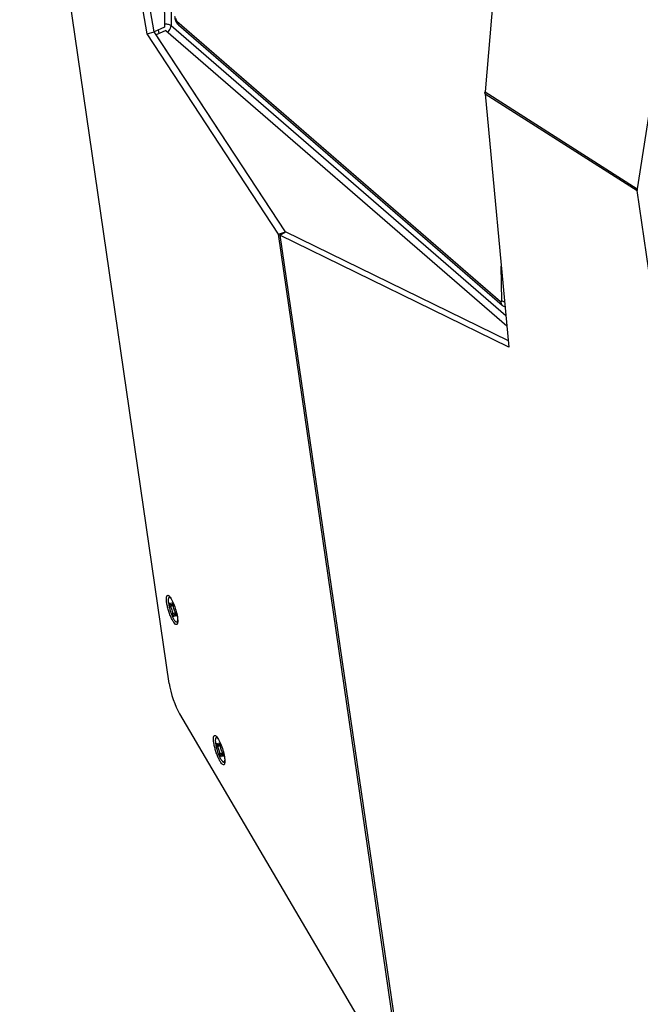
# Model space of a CAD drawing. Header units: millimetres. Extents: x 0 to 420, y 0 to 297.
# Tile 346 of 514: x 303 to 316, y 160 to 180. Entities that reach past the tile are written whole.
import ezdxf

# ---------------------------------------------------------------- set-up
doc = ezdxf.new("R2010")
doc.units = ezdxf.units.MM
doc.header["$LTSCALE"] = 23.1
doc.layers.get('0').update_dxf_attribs({"linetype": 'CONTINUOUS'})

msp = doc.modelspace()

# ---------------------------------------------------------------- linework, layer by layer
at = {"color": 7, "linetype": 'Continuous'}
for p, q in [((319.886, 205.07), (315.4403, 176.6114)), ((305.7626, 190.3041), (305.8921, 179.8795)), ((305.8924, 190.2818), (306.0212, 179.9092)), ((305.9859, 166.6124), (302.9626, 187.3729)), ((305.5379, 179.7416), (304.6115, 185.2397)), ((305.6771, 179.7843), (304.7509, 185.2736)), ((312.8626, 184.2986), (312.3678, 178.567)), ((305.8921, 179.9459), (305.8921, 179.8795)), ((306.1387, 179.9975), (312.6821, 174.3308)), ((306.1704, 179.9232), (312.7139, 174.2564)), ((305.5379, 179.7416), (305.6772, 179.7851)), ((308.1927, 175.6952), (305.5379, 179.7416)), ((305.8921, 179.8795), (305.6771, 179.7843)), ((308.332, 175.7387), (305.6772, 179.7851)), ((305.9192, 179.8108), (305.7199, 179.7225)), ((308.3327, 175.7392), (305.7199, 179.7225)), ((305.7799, 179.7491), (305.7678, 179.8245)), ((305.9192, 179.8108), (312.8101, 173.8431)), ((306.0212, 179.9092), (312.7908, 174.0465)), ((312.3666, 178.5289), (312.8511, 173.4102)), ((312.3666, 178.5289), (315.4398, 176.5728)), ((312.3678, 178.567), (315.4403, 176.6114)), ((318.4637, 155.8086), (315.4398, 176.5728)), ((308.1927, 175.6952), (308.332, 175.7387)), ((308.2202, 175.6735), (308.3346, 175.7387)), ((308.3322, 175.7373), (308.332, 175.7387)), ((312.839, 173.5372), (308.3346, 175.7387)), ((310.7253, 158.2829), (308.1927, 175.6952)), ((308.2202, 175.6735), (310.764, 158.2515)), ((312.8511, 173.4102), (308.2202, 175.6735)), ((312.7051, 174.351), (312.6965, 175.0434)), ((306.0016, 168.3565), (305.9832, 168.3507)), ((306.0059, 168.1656), (306.0007, 168.2387)), ((306.0307, 168.1985), (306.0594, 168.2031)), ((306.0341, 168.2471), (306.0716, 168.1821)), ((306.0875, 167.958), (306.05, 168.023)), ((306.0897, 168.0062), (306.1171, 168.0193)), ((306.1157, 168.0395), (306.1209, 167.9664)), ((306.1569, 167.8602), (306.1384, 167.8544)), ((306.1926, 165.9999), (310.7253, 158.2829)), ((306.9533, 165.5239), (306.9349, 165.5181)), ((306.9576, 165.3331), (306.9524, 165.4062)), ((306.9858, 165.4145), (307.0233, 165.3496)), ((306.9824, 165.366), (307.0111, 165.3706)), ((307.0392, 165.1254), (307.0017, 165.1904)), ((307.0414, 165.1736), (307.0689, 165.1868)), ((307.0674, 165.2069), (307.0726, 165.1338)), ((307.1086, 165.0276), (307.0901, 165.0218))]:
    msp.add_line(p, q, dxfattribs=at)
for points in [[(306.0946, 180.0957), (306.0947, 180.0911), (306.0961, 180.0717), (306.0992, 180.0518), (306.1039, 180.0321), (306.1102, 180.0129), (306.1178, 179.9945), (306.1265, 179.9776), (306.1362, 179.9618), (306.1469, 179.9476), (306.1585, 179.9344), (306.1704, 179.9232)], [(312.7139, 174.2564), (312.7282, 174.2452), (312.7435, 174.2356), (312.7594, 174.2278), (312.7742, 174.2224)]]:
    msp.add_lwpolyline(points, dxfattribs=at)
for centre, radius, start, end in [((307.284, 164.5238), 3.8596, 108.35331, 109.33882), ((305.0718, 171.6628), 3.769, 285.04259, 286.06013), ((308.2357, 161.6912), 3.8596, 108.35331, 109.33882), ((306.0235, 168.8303), 3.769, 285.04259, 286.06013)]:
    msp.add_arc(centre, radius, start, end, dxfattribs=at)
for centre, major_axis, ratio, start_param, end_param in [((315.5704, 176.6277), (0.1018, 0.1115), 0.7517621, 2.2928313, 2.5895373), ((306.164, 166.3629), (-0.152, 0.4801), 0.2301028, 0.953318, 2.352353)]:
    msp.add_ellipse(centre, major_axis=major_axis, ratio=ratio, start_param=start_param, end_param=end_param, dxfattribs=at)
for points, knots in [([(305.8913, 179.9459), (305.9165, 179.9461), (305.9621, 179.941), (306.0057, 179.9225), (306.0212, 179.9092)], [0, 0, 0, 0, 0.5522454, 1, 1, 1, 1]), ([(306.1147, 180.0584), (306.1148, 180.0466), (306.1197, 180.0246), (306.1309, 180.0043), (306.1387, 179.9975)], [0, 0, 0, 0, 0.5327654, 1, 1, 1, 1]), ([(306.1387, 179.9975), (306.1389, 179.9832), (306.1438, 179.9553), (306.1604, 179.9319), (306.1704, 179.9232)], [0, 0, 0, 0, 0.5194794, 1, 1, 1, 1]), ([(305.9576, 179.7775), (305.9674, 179.7862), (306.0012, 179.8223), (306.0216, 179.8727), (306.0212, 179.9092)], [0, 0, 0, 0, 0.2635275, 1, 1, 1, 1]), ([(312.6821, 174.3308), (312.6847, 174.3285), (312.69, 174.3245), (312.7004, 174.3272), (312.7046, 174.3382), (312.7051, 174.3462), (312.7051, 174.351)], [0, 0, 0, 0, 0.2415762, 0.4262353, 0.6653067, 1, 1, 1, 1]), ([(312.7051, 174.351), (312.7087, 174.3478), (312.7267, 174.3348), (312.7479, 174.3268), (312.7646, 174.3225)], [0, 0, 0, 0, 0.2195008, 1, 1, 1, 1]), ([(312.6821, 174.3308), (312.6823, 174.3165), (312.6872, 174.2886), (312.7038, 174.2652), (312.7138, 174.2565)], [0, 0, 0, 0, 0.5194796, 1, 1, 1, 1]), ([(305.9356, 168.2347), (305.9316, 168.2593), (305.9266, 168.3017), (305.9271, 168.3512), (305.935, 168.3786), (305.9434, 168.3909), (305.9565, 168.3948), (305.9645, 168.3914), (305.9684, 168.3893)], [0, 0, 0, 0, 0.4047485, 0.6955995, 0.7943866, 0.8664213, 0.9269592, 1, 1, 1, 1]), ([(305.9684, 168.3893), (305.9771, 168.3844), (305.9949, 168.3669), (306.0316, 168.3145), (306.0755, 168.2217), (306.1195, 168.0957), (306.1415, 168.0042), (306.1489, 167.9588)], [0, 0, 0, 0, 0.0632395, 0.1541981, 0.4059174, 0.7086079, 1, 1, 1, 1]), ([(306.1482, 167.8143), (306.1463, 167.8104), (306.142, 167.8035), (306.1249, 167.7969), (306.0982, 167.8156), (306.0706, 167.8523), (306.0379, 167.9099), (306.006, 167.9825), (305.9764, 168.0649), (305.9522, 168.1498), (305.9401, 168.207), (305.9356, 168.2347)], [0, 0, 0, 0, 0.0250404, 0.0456685, 0.0997963, 0.1926311, 0.3232689, 0.48266, 0.6581736, 0.835463, 1, 1, 1, 1]), ([(305.9832, 168.3507), (305.9813, 168.3501), (305.9776, 168.3479), (305.9732, 168.3424), (305.9697, 168.3348), (305.9659, 168.3207), (305.964, 168.298), (305.9646, 168.2787), (305.9654, 168.2679)], [0, 0, 0, 0, 0.0663352, 0.1424747, 0.2348861, 0.3468055, 0.6328193, 1, 1, 1, 1]), ([(305.9654, 168.2679), (305.9668, 168.2473), (305.9731, 168.2029), (305.9886, 168.1343), (306.0099, 168.0628), (306.0315, 168.0047), (306.0506, 167.9616), (306.0647, 167.9331), (306.0786, 167.9083), (306.0922, 167.8876), (306.105, 167.8716), (306.1169, 167.8604), (306.1279, 167.8539), (306.1354, 167.8535), (306.1384, 167.8544)], [0, 0, 0, 0, 0.1336854, 0.2894434, 0.454655, 0.6157174, 0.6905359, 0.7594915, 0.8212445, 0.8746813, 0.9190035, 0.9539023, 0.9799964, 1, 1, 1, 1]), ([(306.0204, 168.3284), (306.0171, 168.3324), (306.0108, 168.3393), (306.0009, 168.3472), (305.9918, 168.3515), (305.9857, 168.3515), (305.9832, 168.3507)], [0, 0, 0, 0, 0.3426183, 0.6162536, 0.8282624, 1, 1, 1, 1]), ([(306.0307, 168.1985), (306.0286, 168.1982), (306.0248, 168.2002), (306.0208, 168.2041), (306.0152, 168.2109), (306.0082, 168.2225), (306.0032, 168.2329), (306.0007, 168.2387)], [0, 0, 0, 0, 0.1238519, 0.2168727, 0.3328765, 0.6300594, 1, 1, 1, 1]), ([(306.0341, 168.2471), (306.0353, 168.2407), (306.0367, 168.2316), (306.0374, 168.22), (306.0373, 168.213), (306.0366, 168.2072), (306.0354, 168.2028), (306.0335, 168.1997), (306.0316, 168.1987), (306.0307, 168.1985)], [0, 0, 0, 0, 0.380339, 0.5411422, 0.678851, 0.7918603, 0.8800786, 0.9463717, 1, 1, 1, 1]), ([(306.1157, 168.0395), (306.1126, 168.0429), (306.1066, 168.0519), (306.0949, 168.0745), (306.0825, 168.1079), (306.0739, 168.1422), (306.0709, 168.1671), (306.0709, 168.1777), (306.0716, 168.1821)], [0, 0, 0, 0, 0.0919411, 0.2121745, 0.5037183, 0.7931983, 0.9110388, 1, 1, 1, 1]), ([(306.0059, 168.1656), (306.009, 168.1622), (306.015, 168.1532), (306.0267, 168.1306), (306.039, 168.0972), (306.0477, 168.0629), (306.0507, 168.038), (306.0507, 168.0274), (306.05, 168.023)], [0, 0, 0, 0, 0.0919411, 0.2121745, 0.5037183, 0.7931983, 0.9110388, 1, 1, 1, 1]), ([(306.0875, 167.958), (306.0864, 167.964), (306.0847, 167.975), (306.084, 167.988), (306.0847, 167.9964), (306.0859, 168.0017), (306.0878, 168.0053), (306.0897, 168.0062)], [0, 0, 0, 0, 0.3699902, 0.6664343, 0.7821598, 0.8751426, 1, 1, 1, 1]), ([(306.0897, 168.0062), (306.0905, 168.0066), (306.0928, 168.0068), (306.0962, 168.0052), (306.0998, 168.0021), (306.1037, 167.9976), (306.1079, 167.9916), (306.1141, 167.9812), (306.1182, 167.9725), (306.1209, 167.9664)], [0, 0, 0, 0, 0.0528898, 0.118848, 0.2071414, 0.3204884, 0.4586352, 0.6198121, 1, 1, 1, 1]), ([(306.1384, 167.8544), (306.1409, 167.8552), (306.1459, 167.8587), (306.151, 167.8674), (306.1546, 167.8796), (306.1559, 167.8889), (306.1563, 167.8941)], [0, 0, 0, 0, 0.1715885, 0.3835416, 0.6572395, 1, 1, 1, 1]), ([(306.1489, 167.9588), (306.1537, 167.9293), (306.1586, 167.8886), (306.1561, 167.84), (306.1517, 167.8214), (306.1482, 167.8143)], [0, 0, 0, 0, 0.6137489, 0.8374394, 1, 1, 1, 1]), ([(306.8873, 165.4021), (306.8833, 165.4267), (306.8783, 165.4691), (306.8788, 165.5187), (306.8867, 165.546), (306.8951, 165.5584), (306.9082, 165.5622), (306.9162, 165.5589), (306.9201, 165.5567)], [0, 0, 0, 0, 0.4047485, 0.6955995, 0.7943866, 0.8664213, 0.9269592, 1, 1, 1, 1]), ([(307.0999, 164.9817), (307.098, 164.9779), (307.0937, 164.971), (307.0766, 164.9643), (307.0499, 164.9831), (307.0223, 165.0197), (306.9897, 165.0774), (306.9577, 165.1499), (306.9281, 165.2323), (306.9039, 165.3173), (306.8918, 165.3744), (306.8873, 165.4021)], [0, 0, 0, 0, 0.0250404, 0.0456685, 0.0997963, 0.1926311, 0.3232689, 0.48266, 0.6581736, 0.835463, 1, 1, 1, 1]), ([(306.9349, 165.5181), (306.933, 165.5175), (306.9293, 165.5154), (306.9249, 165.5098), (306.9214, 165.5022), (306.9176, 165.4882), (306.9157, 165.4655), (306.9163, 165.4461), (306.9171, 165.4353)], [0, 0, 0, 0, 0.0663352, 0.1424747, 0.2348861, 0.3468055, 0.6328193, 1, 1, 1, 1]), ([(306.9171, 165.4353), (306.9185, 165.4147), (306.9248, 165.3703), (306.9403, 165.3017), (306.9616, 165.2303), (306.9833, 165.1721), (307.0023, 165.129), (307.0164, 165.1005), (307.0303, 165.0757), (307.0439, 165.0551), (307.0567, 165.039), (307.0686, 165.0278), (307.0796, 165.0214), (307.0872, 165.0209), (307.0901, 165.0218)], [0, 0, 0, 0, 0.1336854, 0.2894434, 0.454655, 0.6157174, 0.6905359, 0.7594915, 0.8212445, 0.8746813, 0.9190035, 0.9539023, 0.9799964, 1, 1, 1, 1]), ([(306.9201, 165.5567), (306.9288, 165.5518), (306.9466, 165.5343), (306.9833, 165.4819), (307.0272, 165.3892), (307.0712, 165.2631), (307.0932, 165.1716), (307.1006, 165.1262)], [0, 0, 0, 0, 0.0632395, 0.1541981, 0.4059174, 0.7086079, 1, 1, 1, 1]), ([(306.9722, 165.4959), (306.9688, 165.4998), (306.9625, 165.5067), (306.9527, 165.5146), (306.9435, 165.5189), (306.9374, 165.5189), (306.9349, 165.5181)], [0, 0, 0, 0, 0.3426183, 0.6162536, 0.8282624, 1, 1, 1, 1]), ([(306.9824, 165.366), (306.9803, 165.3656), (306.9765, 165.3676), (306.9725, 165.3715), (306.9669, 165.3783), (306.9599, 165.3899), (306.9549, 165.4003), (306.9524, 165.4062)], [0, 0, 0, 0, 0.1238519, 0.2168727, 0.3328765, 0.6300594, 1, 1, 1, 1]), ([(306.9858, 165.4145), (306.987, 165.4082), (306.9884, 165.399), (306.9891, 165.3875), (306.989, 165.3804), (306.9883, 165.3747), (306.9871, 165.3703), (306.9852, 165.3671), (306.9833, 165.3661), (306.9824, 165.366)], [0, 0, 0, 0, 0.380339, 0.5411422, 0.678851, 0.7918603, 0.8800786, 0.9463717, 1, 1, 1, 1]), ([(306.9576, 165.3331), (306.9607, 165.3296), (306.9667, 165.3206), (306.9784, 165.298), (306.9908, 165.2647), (306.9994, 165.2303), (307.0024, 165.2054), (307.0024, 165.1949), (307.0017, 165.1904)], [0, 0, 0, 0, 0.0919411, 0.2121745, 0.5037183, 0.7931983, 0.9110388, 1, 1, 1, 1]), ([(307.0674, 165.2069), (307.0643, 165.2104), (307.0583, 165.2193), (307.0466, 165.2419), (307.0343, 165.2753), (307.0256, 165.3097), (307.0226, 165.3346), (307.0226, 165.3451), (307.0233, 165.3496)], [0, 0, 0, 0, 0.0919411, 0.2121745, 0.5037183, 0.7931983, 0.9110388, 1, 1, 1, 1]), ([(307.0392, 165.1254), (307.0381, 165.1315), (307.0364, 165.1424), (307.0357, 165.1554), (307.0364, 165.1638), (307.0376, 165.1691), (307.0395, 165.1727), (307.0414, 165.1736)], [0, 0, 0, 0, 0.3699902, 0.6664343, 0.7821598, 0.8751426, 1, 1, 1, 1]), ([(307.0414, 165.1736), (307.0422, 165.174), (307.0445, 165.1743), (307.0479, 165.1726), (307.0515, 165.1696), (307.0554, 165.165), (307.0596, 165.159), (307.0658, 165.1486), (307.0699, 165.14), (307.0726, 165.1338)], [0, 0, 0, 0, 0.0528898, 0.118848, 0.2071414, 0.3204884, 0.4586352, 0.6198121, 1, 1, 1, 1]), ([(307.0901, 165.0218), (307.0926, 165.0226), (307.0976, 165.0261), (307.1027, 165.0349), (307.1063, 165.047), (307.1076, 165.0563), (307.108, 165.0615)], [0, 0, 0, 0, 0.1715885, 0.3835416, 0.6572395, 1, 1, 1, 1]), ([(307.1006, 165.1262), (307.1054, 165.0968), (307.1103, 165.056), (307.1078, 165.0074), (307.1034, 164.9888), (307.0999, 164.9817)], [0, 0, 0, 0, 0.6137489, 0.8374394, 1, 1, 1, 1])]:
    msp.add_open_spline(points, degree=3, knots=knots, dxfattribs=at)
msp.add_open_spline([(312.3666, 178.5289), (312.3652, 178.5415), (312.3658, 178.5544), (312.3677, 178.567)], degree=3, dxfattribs=at)

doc.saveas('drawing.dxf')
